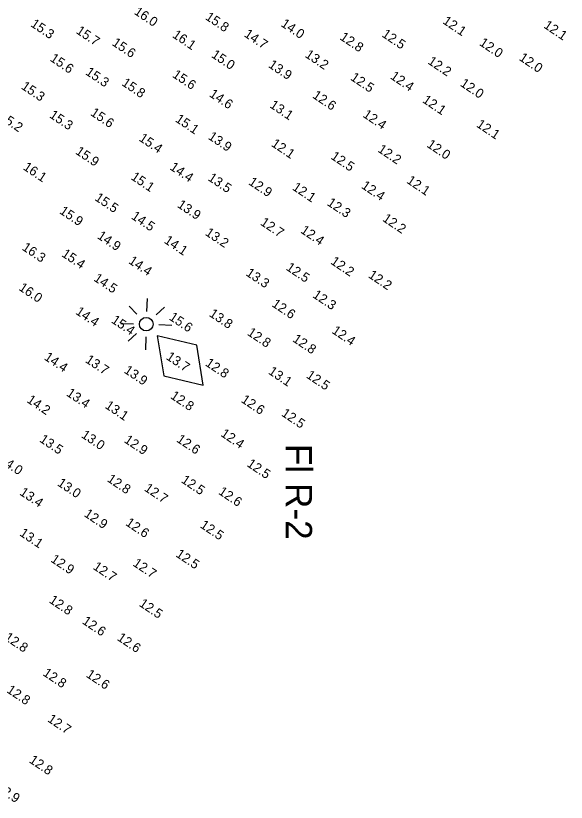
# Model space of a CAD drawing. Extents: x 815352 to 820877, y 582403 to 597439.
# Drawn here: x 815723.1 to 816015.7, y 582502.8 to 582921.1 of the extents above; entities that cross this region are included whole.
import ezdxf

# ---------------------------------------------------------------- set-up
doc = ezdxf.new("R2010")
doc.units = 0
doc.layers.add('V-CHAN-NAID', color=7, linetype='Continuous')
doc.layers.add('V-TOPO-SOUN', color=7, linetype='Continuous')

msp = doc.modelspace()

# ---------------------------------------------------------------- linework, layer by layer
at = {"layer": 'V-CHAN-NAID'}
for p, q in [((815792.93, 582770.61), (815792.71, 582763.82)), ((815787.56, 582762.3), (815783.46, 582766.68)), ((815797.74, 582761.96), (815802.12, 582766.06)), ((815778.91, 582757.49), (815785.7, 582757.27)), ((815799.26, 582756.81), (815806.05, 582756.59)), ((815787.22, 582752.12), (815782.84, 582748.02)), ((815792.25, 582750.26), (815792.03, 582743.47))]:
    msp.add_line(p, q, dxfattribs=at)
msp.add_lwpolyline([(815798.22, 582750.91), (815801.75, 582729.56), (815822.82, 582724.62), (815819.28, 582745.96)], close=True, dxfattribs=at)
msp.add_circle((815792.48, 582757.04), 3.6, dxfattribs=at)

# ---------------------------------------------------------------- texts
msp.add_text('Fl R-2', height=14, rotation=270, dxfattribs=at).set_placement((815866.61, 582693.4))
at = {"layer": 'V-TOPO-SOUN'}
for s, p in [('16.0 ', (815785.65, 582922.27)), ('15.8 ', (815823.51, 582919.44)), ('15.3 ', (815730.66, 582915.73)), ('14.0 ', (815863.67, 582915.81)), ('12.1 ', (815949.62, 582917.28)), ('12.1 ', (816003.29, 582914.98)), ('15.7 ', (815754.81, 582912.05)), ('14.7 ', (815844.11, 582910.32)), ('16.1 ', (815806.02, 582909.9)), ('12.8 ', (815895, 582908.74)), ('12.5 ', (815917.31, 582910.25)), ('15.6 ', (815773.93, 582905.68)), ('12.0 ', (815969.11, 582905.7)), ('15.0 ', (815826.69, 582899.34)), ('13.2 ', (815876.46, 582899.42)), ('12.0 ', (815990.21, 582897.76)), ('15.6 ', (815740.96, 582897.38)), ('13.9 ', (815857, 582893.98)), ('12.2 ', (815941.72, 582895.85)), ('15.3 ', (815759.83, 582890.11)), ('15.6 ', (815805.99, 582888.75)), ('12.5 ', (815900.64, 582887.25)), ('12.4 ', (815921.8, 582887.91)), ('15.3 ', (815725.67, 582882.53)), ('15.8 ', (815779.05, 582884.36)), ('12.0 ', (815958.94, 582884.05)), ('14.6 ', (815825.61, 582878.45)), ('12.6 ', (815880.46, 582877.73)), ('12.1 ', (815938.89, 582875.29)), ('13.1 ', (815857.72, 582872.6)), ('15.2 ', (815713.99, 582866.25)), ('15.3 ', (815740.63, 582867.27)), ('15.6 ', (815762.45, 582868.45)), ('15.1 ', (815807.56, 582865.08)), ('12.4 ', (815907.2, 582867.53)), ('12.1 ', (815967.53, 582862.33)), ('15.4 ', (815788.21, 582854.93)), ('13.9 ', (815824.98, 582855.82)), ('12.1 ', (815858.57, 582852.03)), ('15.9 ', (815754.51, 582847.91)), ('12.2 ', (815915.11, 582849.03)), ('12.0 ', (815941.19, 582851.6)), ('12.5 ', (815890.17, 582845.29)), ('16.1 ', (815726.68, 582839.59)), ('14.4 ', (815804.64, 582839.58)), ('15.1 ', (815783.94, 582834.37)), ('13.5 ', (815824.88, 582833.84)), ('12.9 ', (815846.47, 582831.67)), ('12.1 ', (815930.46, 582832.44)), ('12.1 ', (815869.73, 582828.86)), ('12.4 ', (815906.41, 582829.7)), ('15.5 ', (815764.75, 582823.24)), ('13.9 ', (815808.58, 582819.57)), ('12.3 ', (815888.2, 582820.62)), ('15.9 ', (815746.01, 582816.25)), ('14.5 ', (815784.14, 582813.46)), ('12.7 ', (815852.74, 582810.18)), ('12.2 ', (815917.63, 582812.22)), ('12.4 ', (815874.1, 582805.98)), ('14.9 ', (815766.06, 582803)), ('13.2 ', (815823.41, 582804.71)), ('14.1 ', (815801.59, 582800.58)), ('16.3 ', (815726.1, 582796.86)), ('15.4 ', (815747.13, 582793.42)), ('14.4 ', (815782.66, 582789.71)), ('12.2 ', (815890.08, 582789.42)), ('12.5 ', (815866.39, 582786.2)), ('13.3 ', (815845.03, 582783.25)), ('12.2 ', (815910.09, 582782.2)), ('14.5 ', (815764.16, 582780.46)), ('16.0 ', (815724.36, 582775.48)), ('12.3 ', (815880.49, 582771.63)), ('12.6 ', (815858.84, 582766.81)), ('14.4 ', (815754.54, 582762.74)), ('15.6 ', (815804.21, 582759.75)), ('13.8 ', (815825.54, 582761.59)), ('15.4 ', (815773.54, 582758.16)), ('12.8 ', (815845.78, 582751.59)), ('12.4 ', (815890.73, 582752.61)), ('12.8 ', (815869.87, 582748.14)), ('14.4 ', (815737.88, 582738.5)), ('13.7 ', (815759.73, 582737.09)), ('13.7 ', (815802.67, 582738.69)), ('12.8 ', (815823.51, 582735.32)), ('13.9 ', (815780.27, 582731.51)), ('13.1 ', (815857, 582730.9)), ('12.5 ', (815877.12, 582728.88)), ('13.4 ', (815749.66, 582719.34)), ('12.8 ', (815804.94, 582717.93)), ('14.2 ', (815728.63, 582715.79)), ('12.6 ', (815842.5, 582715.89)), ('13.1 ', (815770.19, 582712.75)), ('12.5 ', (815863.93, 582708.61)), ('13.0 ', (815757.57, 582697.14)), ('12.4 ', (815831.64, 582697.82)), ('13.5 ', (815735.38, 582694.8)), ('12.9 ', (815780.36, 582694.5)), ('12.6 ', (815808.22, 582694.82)), ('14.0 ', (815713.96, 582683.82)), ('12.5 ', (815845.59, 582681.77)), ('12.8 ', (815771.31, 582673.73)), ('12.5 ', (815810.68, 582673.18)), ('13.0 ', (815744.87, 582671.55)), ('12.7 ', (815791.06, 582668.78)), ('13.4 ', (815724.82, 582666.61)), ('12.6 ', (815830.46, 582667)), ('12.9 ', (815759.04, 582655.16)), ('12.6 ', (815781.12, 582650.4)), ('12.5 ', (815820.75, 582649.19)), ('13.1 ', (815724.78, 582644.91)), ('12.9 ', (815741.32, 582631.02)), ('12.5 ', (815807.79, 582633.77)), ('12.7 ', (815763.8, 582627.11)), ('12.7 ', (815784.99, 582628.89)), ('12.8 ', (815740.47, 582609.27)), ('12.5 ', (815788.3, 582607.46)), ('12.6 ', (815758.09, 582598.11)), ('12.8 ', (815716.75, 582589.48)), ('12.6 ', (815776.66, 582589.28)), ('12.8 ', (815737.16, 582570.55)), ('12.6 ', (815760.15, 582569.76)), ('12.8 ', (815717.93, 582561.53)), ('12.7 ', (815739.65, 582546.01)), ('12.8 ', (815729.9, 582524.23)), ('12.9 ', (815712.42, 582509.46))]:
    msp.add_text(s, height=5, rotation=326, dxfattribs=at).set_placement(p)

doc.saveas('drawing.dxf')
